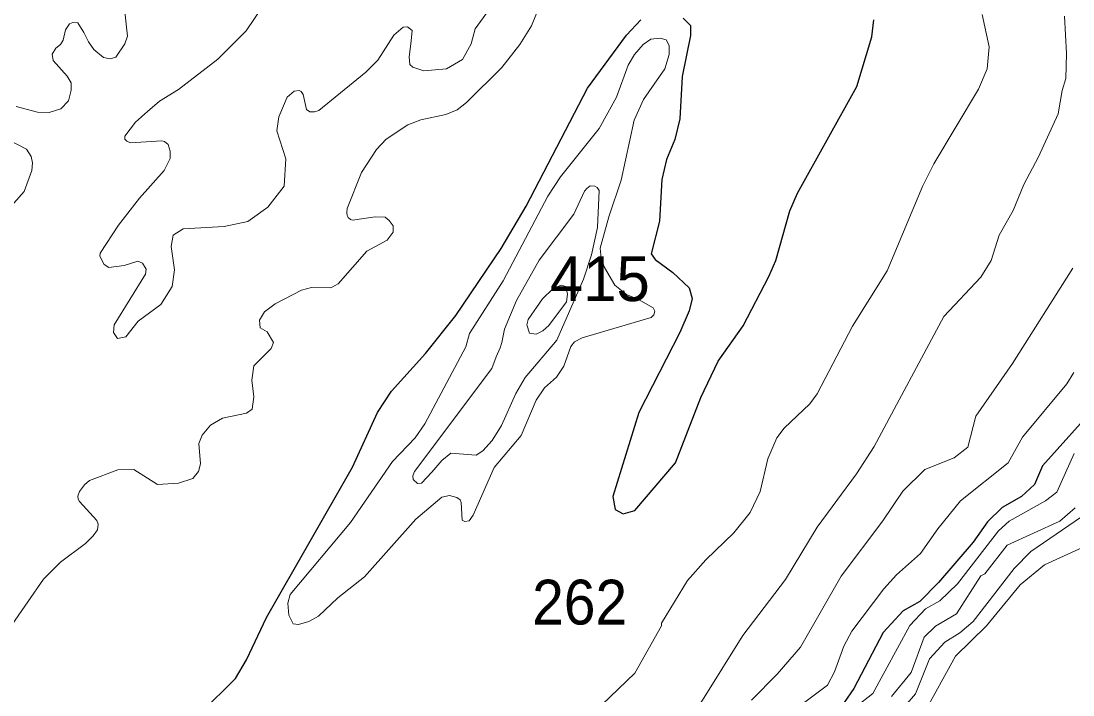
# Model space of a CAD drawing. Extents: x 499.9 to 555.3, y 9281.5 to 9336.8.
# Drawn here: x 545.724 to 549.481, y 9321.625 to 9324.031 of the extents above; entities that cross this region are included whole.
import ezdxf

# ---------------------------------------------------------------- set-up
doc = ezdxf.new("R2010")
doc.units = 0
doc.header["$LTSCALE"] = 0.064
doc.layers.add('1', color=7, linetype='Continuous', lineweight=25)
doc.layers.add('2', color=7, linetype='Continuous', lineweight=13)
doc.layers.add('21', color=7, linetype='Continuous')

msp = doc.modelspace()

# ---------------------------------------------------------------- linework, layer by layer
at = {"layer": '1'}
for points in [[(546.3671, 9321.5621), (546.4903, 9321.6839), (546.5286, 9321.7506), (546.6004, 9321.9013), (546.9074, 9322.4382), (546.9971, 9322.6332), (547.0476, 9322.7103), (547.1684, 9322.8441), (547.277, 9322.9799), (547.4384, 9323.2195), (547.5276, 9323.3705), (547.7474, 9323.7913), (547.8861, 9323.9805), (547.9373, 9324.036)], [(548.0888, 9324.0418), (548.115, 9324.0152), (548.1154, 9323.9796), (548.0853, 9323.8333), (548.077, 9323.682), (548.0594, 9323.6088), (548.0295, 9323.5364), (548.0124, 9323.4653), (548.0039, 9323.3167), (547.9742, 9323.2006), (547.9883, 9323.18), (548.0517, 9323.1337), (548.1099, 9323.0786), (548.1215, 9323.0407), (548.1102, 9322.996), (548.0774, 9322.9194), (547.9301, 9322.6337), (547.8371, 9322.3331), (547.8459, 9322.2875), (547.8745, 9322.2712), (547.9158, 9322.2841), (548.0612, 9322.4542), (548.1524, 9322.6873), (548.2142, 9322.817), (548.3027, 9322.943), (548.3952, 9323.1187), (548.4194, 9323.1768), (548.4701, 9323.3541), (548.4978, 9323.4162), (548.709, 9323.7975), (548.763, 9323.9748), (548.7695, 9324.0361)], [(549.7646, 9323.0756), (549.6881, 9322.8655), (549.5716, 9322.6643), (549.3728, 9322.4429), (549.3441, 9322.3769), (549.2974, 9322.3333)], [(549.2974, 9322.3333), (549.2284, 9322.294), (549.1761, 9322.2433), (549.1246, 9322.171), (549.0007, 9322.026), (548.9342, 9321.9582), (548.8745, 9321.9252), (548.8035, 9321.8483), (548.699, 9321.6479), (548.6644, 9321.5983)]]:
    msp.add_lwpolyline(points, dxfattribs=at)
at = {"layer": '2'}
for points in [[(546.0204, 9323.1618), (546.0054, 9323.1919), (546.0064, 9323.2025), (546.0723, 9323.3025), (546.1472, 9323.3985), (546.2352, 9323.4976), (546.2562, 9323.5404), (546.2565, 9323.5667), (546.2492, 9323.5904), (546.2368, 9323.6015), (546.2262, 9323.6033), (546.1148, 9323.5969), (546.1015, 9323.602), (546.0951, 9323.6094), (546.0951, 9323.6204), (546.1329, 9323.6702), (546.176, 9323.7084), (546.2186, 9323.7454), (546.2865, 9323.7873), (546.427, 9323.895), (546.5275, 9323.997), (546.716, 9324.2758)], [(546.0942, 9324.0641), (546.1037, 9323.9769), (546.094, 9323.9503), (546.0629, 9323.902), (546.0416, 9323.8967), (546.0188, 9323.9009), (545.9839, 9323.9294), (545.9643, 9323.9575), (545.948, 9323.9909), (545.9263, 9324.0246), (545.9085, 9324.026), (545.8964, 9324.0215), (545.8828, 9324.0001), (545.8743, 9323.9631), (545.8651, 9323.9478), (545.8477, 9323.9341), (545.835, 9323.9137), (545.8383, 9323.8906), (545.8885, 9323.834), (545.9027, 9323.8106), (545.9029, 9323.784), (545.893, 9323.7461), (545.8664, 9323.7181), (545.8244, 9323.7054), (545.7822, 9323.7057), (545.7065, 9323.7266)], [(547.4092, 9324.0909), (547.3457, 9324.0033), (547.3322, 9323.9503), (547.3004, 9323.8946), (547.2431, 9323.8605), (547.1631, 9323.8532), (547.1238, 9323.8667), (547.1128, 9323.8762), (547.1097, 9323.904), (547.1158, 9323.9502), (547.1197, 9323.9848), (547.1214, 9323.9979), (547.1046, 9324.0103), (547.0886, 9324.0091), (547.055, 9323.9812), (546.998, 9323.8914), (546.9557, 9323.8489), (546.787, 9323.712), (546.7721, 9323.7071), (546.7553, 9323.707), (546.7437, 9323.7154), (546.7314, 9323.7688), (546.7248, 9323.7802), (546.7173, 9323.7838), (546.6997, 9323.7811), (546.6741, 9323.7597), (546.6449, 9323.6891), (546.6374, 9323.6389), (546.6702, 9323.5389), (546.6639, 9323.4416), (546.6057, 9323.3668), (546.5334, 9323.3153), (546.4499, 9323.2976), (546.3025, 9323.2898), (546.2672, 9323.2665), (546.2598, 9323.2269), (546.2722, 9323.1431), (546.2641, 9323.0836), (546.2229, 9323.0193), (546.1416, 9322.9598), (546.0978, 9322.9036), (546.0683, 9322.8975), (546.0537, 9322.9191), (546.0563, 9322.9465), (546.1679, 9323.1273), (546.1702, 9323.1448)], [(547.0314, 9323.2484), (547.0531, 9323.2773), (547.0533, 9323.2997), (547.0393, 9323.3196), (547.0244, 9323.331), (546.9888, 9323.3318), (546.9076, 9323.3205), (546.9008, 9323.3232), (546.8927, 9323.3293), (546.889, 9323.337), (546.888, 9323.3475), (546.8891, 9323.3621), (546.9401, 9323.49), (546.9938, 9323.5731), (547.0283, 9323.6093), (547.1049, 9323.6613), (547.1517, 9323.6782), (547.2407, 9323.6975), (547.2814, 9323.7148), (547.3148, 9323.7401), (547.4416, 9323.8653), (547.5058, 9323.9478), (547.5472, 9324.0138), (547.5804, 9324.0959)], [(547.6508, 9321.4482), (547.916, 9321.7026), (548.0115, 9321.8721), (548.0116, 9321.8811), (548.1043, 9322.0339), (548.1701, 9322.1077), (548.2693, 9322.2037), (548.3287, 9322.276), (548.3635, 9322.3516), (548.391, 9322.4676), (548.4239, 9322.5425), (548.4497, 9322.5782), (548.5408, 9322.6647), (548.567, 9322.7002), (548.6935, 9322.9418), (548.8177, 9323.1392), (548.9432, 9323.4411), (548.9838, 9323.5221), (549.1439, 9323.7885), (549.1744, 9323.8611), (549.1816, 9323.9398), (549.1564, 9324.0552)], [(547.8132, 9321.2827), (547.8497, 9321.3257), (548.0523, 9321.4823), (548.1515, 9321.5973), (548.3021, 9321.8373), (548.4549, 9322.0378), (548.568, 9322.2244), (548.7079, 9322.415), (548.7707, 9322.512), (549.0205, 9322.9761), (549.1517, 9323.1163), (549.1896, 9323.1768), (549.2172, 9323.2665), (549.2677, 9323.355), (549.3063, 9323.4479), (549.3584, 9323.5461), (549.428, 9323.6998), (549.4426, 9323.783), (549.4554, 9323.8261), (549.4587, 9323.9152), (549.4507, 9324.0489)], [(545.6838, 9323.605), (545.7438, 9323.5744), (545.7598, 9323.5474), (545.7649, 9323.525), (545.7627, 9323.4975), (545.7347, 9323.4226), (545.6708, 9323.3506)], [(546.7252, 9323.0702), (546.7611, 9323.0797), (546.8301, 9323.0785), (546.857, 9323.0925), (546.9594, 9323.2095), (547.0314, 9323.2484)], [(546.1702, 9323.1448), (546.1581, 9323.1664), (546.1413, 9323.1734), (546.0924, 9323.1588), (546.0378, 9323.1517), (546.0204, 9323.1618)], [(548.3335, 9321.6058), (548.4247, 9321.6987), (548.5074, 9321.7959), (548.6529, 9322.0491), (548.8022, 9322.2472), (548.8736, 9322.3528), (548.9521, 9322.4296), (549.0569, 9322.4714), (549.1051, 9322.5099), (549.1345, 9322.6203), (549.265, 9322.809), (549.4813, 9323.1488)], [(545.6918, 9321.8771), (545.8041, 9322.0385), (545.8651, 9322.0995), (545.9541, 9322.1661), (545.9809, 9322.1932), (545.9964, 9322.2141), (545.9995, 9322.2349), (545.9945, 9322.2481), (545.9324, 9322.3157), (545.928, 9322.3237), (545.9271, 9322.3353), (545.9326, 9322.3519), (545.9499, 9322.3748), (545.9683, 9322.3912), (546.0695, 9322.4286), (546.1264, 9322.4298), (546.2111, 9322.3763), (546.2866, 9322.3807), (546.337, 9322.398), (546.3581, 9322.4225), (546.3645, 9322.4502), (546.359, 9322.5226), (546.3712, 9322.5528), (546.4002, 9322.588), (546.4435, 9322.6135), (546.529, 9322.6307), (546.5493, 9322.646), (546.5557, 9322.6893), (546.5478, 9322.7494), (546.5557, 9322.8005), (546.6172, 9322.8624), (546.6254, 9322.8833), (546.6034, 9322.9219), (546.578, 9322.9356), (546.5751, 9322.9634), (546.5931, 9322.993), (546.632, 9323.0216), (546.7252, 9323.0702)], [(549.4844, 9322.7764), (549.4591, 9322.7365), (549.3005, 9322.5457), (549.2496, 9322.4541), (549.0793, 9322.3181), (548.9983, 9322.218), (548.9366, 9322.1295), (548.8514, 9322.0536), (548.8062, 9322.0037), (548.6916, 9321.8525), (548.6633, 9321.7997), (548.6298, 9321.7075), (548.6046, 9321.6601), (548.4954, 9321.5773)], [(549.4856, 9322.4872), (549.423, 9322.3487), (549.383, 9322.3177), (549.2538, 9322.2454), (549.2153, 9322.211), (549.0687, 9322.0215), (549.0056, 9321.9615), (548.9545, 9321.9327), (548.898, 9321.8732), (548.7669, 9321.6299), (548.6448, 9321.5344)], [(549.4891, 9322.2931), (549.4341, 9322.2455), (549.2466, 9322.16), (549.1663, 9322.0578), (549.1522, 9322.0499), (549.0653, 9321.9148), (548.9899, 9321.8704), (548.9492, 9321.8309), (548.9036, 9321.7053), (548.8327, 9321.6197)], [(548.8814, 9321.5857), (548.9193, 9321.629), (548.9689, 9321.7543), (549.024, 9321.8139), (549.077, 9321.8462), (549.1245, 9321.8877), (549.2711, 9322.0761), (549.3306, 9322.1371), (549.5114, 9322.2609)], [(549.5727, 9322.1774), (549.3798, 9322.0899), (549.2921, 9322.0184), (549.1722, 9321.8716), (549.0613, 9321.7636)], [(549.0613, 9321.7636), (548.9461, 9321.5534), (548.9198, 9321.5239), (548.8428, 9321.4664), (548.7407, 9321.4047), (548.6936, 9321.3533)]]:
    msp.add_lwpolyline(points, dxfattribs=at)
for points in [[(547.6874, 9322.8691), (547.7003, 9322.8863), (547.7278, 9322.9), (547.9744, 9322.9731), (547.9839, 9322.9825), (547.9882, 9322.9954), (547.9822, 9323.0075), (547.9289, 9323.0376), (547.8868, 9323.0547), (547.8447, 9323.0883), (547.8077, 9323.151), (547.7957, 9323.1845), (547.7925, 9323.2204), (547.8228, 9323.3325), (547.8671, 9323.4628), (547.9136, 9323.6772), (547.9468, 9323.7512), (548.0238, 9323.8612), (548.0389, 9323.912), (548.0388, 9323.9436), (548.0279, 9323.9649), (548.0072, 9323.9707), (547.9739, 9323.9663), (547.9463, 9323.948), (547.9149, 9323.9119), (547.8927, 9323.8738), (547.8512, 9323.7593), (547.7885, 9323.6478), (547.651, 9323.4752), (547.6057, 9323.4055), (547.4458, 9323.1042), (547.3261, 9322.9158), (547.3128, 9322.8675), (547.1657, 9322.5933), (547.1318, 9322.5433), (547.0501, 9322.4582), (546.901, 9322.2408), (546.6851, 9321.9833), (546.677, 9321.9527), (546.6798, 9321.91), (546.6956, 9321.8788), (546.7152, 9321.8764), (546.7518, 9321.8875), (546.7864, 9321.9066), (546.8556, 9321.9722), (546.9509, 9322.0473), (547.134, 9322.2525), (547.2269, 9322.3311), (547.2541, 9322.3369), (547.2805, 9322.3306), (547.2923, 9322.3213), (547.2963, 9322.3117), (547.299, 9322.2495), (547.3087, 9322.2439), (547.3239, 9322.2467), (547.3392, 9322.2668), (547.4132, 9322.4375), (547.5105, 9322.5514), (547.5636, 9322.6776), (547.5935, 9322.7214), (547.6362, 9322.7599), (547.6625, 9322.7986)], [(547.6373, 9322.8917), (547.7332, 9323.1102), (547.7618, 9323.196), (547.7828, 9323.2936), (547.7885, 9323.4258), (547.7817, 9323.4367), (547.7737, 9323.442), (547.7572, 9323.4424), (547.7445, 9323.4337), (547.7367, 9323.4234), (547.6978, 9323.342), (547.5748, 9323.1774), (547.4939, 9323.034), (547.4502, 9322.9316), (547.4409, 9322.8839), (547.4347, 9322.8649), (547.4212, 9322.8322), (547.4059, 9322.7911), (547.1287, 9322.4223), (547.1229, 9322.4075), (547.1239, 9322.3942), (547.1402, 9322.3803), (547.1543, 9322.3812), (547.1907, 9322.4207), (547.2269, 9322.4625), (547.2594, 9322.4887), (547.3491, 9322.4813), (547.3732, 9322.4967), (547.4071, 9322.5338), (547.4402, 9322.5871), (547.4912, 9322.7017), (547.5246, 9322.759)], [(547.6089, 9322.9441), (547.6724, 9323.0285), (547.6759, 9323.0561), (547.6701, 9323.0836), (547.6528, 9323.0887), (547.6229, 9323.0751), (547.587, 9323.039), (547.5347, 9322.9653), (547.5305, 9322.9465), (547.5402, 9322.9168), (547.5636, 9322.9138), (547.5882, 9322.9253)]]:
    msp.add_lwpolyline(points, close=True, dxfattribs=at)

# ---------------------------------------------------------------- texts
at = {"layer": '21'}
msp.add_text('415', height=0.16, dxfattribs=at).set_placement((547.6127, 9323.0314))
at = {"layer": '21', "width": 0.95}
msp.add_text('262', height=0.16, dxfattribs=at).set_placement((547.5495, 9321.8764))

doc.saveas('drawing.dxf')
